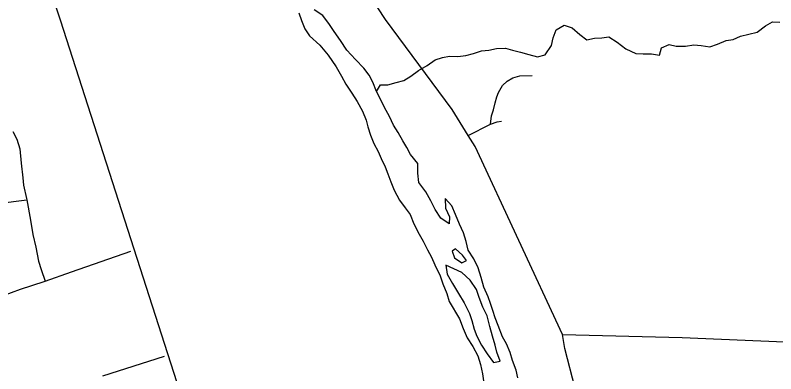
# Model space of a CAD drawing. Extents: x 114843 to 284848, y 317643 to 566895.
# Drawn here: x 170319 to 175945, y 448649 to 451306 of the extents above; entities that cross this region are included whole.
import ezdxf

# ---------------------------------------------------------------- set-up
doc = ezdxf.new("R2010")
doc.units = 0
for name, color, linetype in [('GM_X_City_Street', 7, 'Continuous'), ('GM_X_Major_River', 7, 'Continuous'), ('GM_X_Minor_River', 7, 'Continuous'), ('GM_X_State_Route', 7, 'Continuous')]:
    doc.layers.add(name, color=color, linetype=linetype)

msp = doc.modelspace()

# ---------------------------------------------------------------- linework, layer by layer
at = {"layer": 'GM_X_City_Street'}
msp.add_line((169874.9, 449873.1), (170405.9, 449938.7), dxfattribs=at)
for points in [[(173835.7, 450499.2), (173842.5, 450561.4), (173856.8, 450605.6), (173869.3, 450657.1), (173880.8, 450700.2), (173893.7, 450734.4), (173924.6, 450784.6), (173957.7, 450816.8), (174001.3, 450842.1), (174052.6, 450856.3), (174143.5, 450859.8)], [(173671, 450416.1), (173835.7, 450499.2), (173885.6, 450516.9), (173915.9, 450521.4)], [(170300.6, 450443.9), (170331.6, 450387.3), (170352.4, 450316.8), (170364.6, 450210.4), (170376.7, 450102), (170381.7, 450045.8), (170404, 449949.2), (170405.9, 449938.7), (170433.2, 449788.4), (170449.4, 449682), (170471.8, 449587.4), (170491.9, 449482.8), (170510.9, 449422.4), (170541.2, 449336.3)], [(170224.5, 449227), (170357.5, 449276.5), (170532.7, 449333.3), (170541.2, 449336.3), (170736.2, 449403.6), (171175.1, 449557.5)], [(174368.2, 448940.2), (175251.7, 448918.7), (176125.3, 448881.2), (176435.8, 448865.6), (177383, 448828.7), (178546.7, 448776.9), (179144.1, 448744.1), (180858.2, 448654.2), (180893.6, 448652.8)], [(170967.3, 448633.4), (171422.5, 448779.8)]]:
    msp.add_lwpolyline(points, dxfattribs=at)
at = {"layer": 'GM_X_Major_River'}
for points in [[(172416.9, 451322.9), (172436.8, 451266.7), (172462.7, 451204.5), (172496.6, 451154.3), (172572.5, 451084.1), (172634.4, 451009.8), (172692.3, 450923.5), (172732.2, 450855.2), (172766.1, 450795), (172809.9, 450728.8), (172847.8, 450666.6), (172887.7, 450596.3), (172915.6, 450528.1), (172927.5, 450477.9), (172947.4, 450417.8), (172973.3, 450355.6), (173003.2, 450295.3), (173027.1, 450245.2), (173055, 450183), (173076.9, 450130.8), (173096.8, 450072.6), (173122.7, 450010.4), (173162.6, 449936.2), (173204.5, 449880), (173240.4, 449829.8), (173268.3, 449761.6), (173308.1, 449683.3), (173336, 449631.1), (173367.9, 449568.9), (173397.8, 449512.7), (173423.7, 449456.5), (173463.6, 449374.3), (173481.5, 449316.1), (173511.4, 449243.8), (173529.3, 449185.7), (173605, 449057.2), (173632.9, 448985), (173662.8, 448914.7), (173704.7, 448850.5), (173740.6, 448782.3), (173760.5, 448718.1), (173776.3, 448649.9), (173784.2, 448597.7)], [(174038.4, 448619.4), (174024.5, 448675.6), (173996.7, 448747.9), (173980.8, 448808), (173952.9, 448872.2), (173925, 448922.4), (173891.1, 449006.7), (173869.2, 449064.9), (173851.3, 449119.1), (173835.4, 449169.2), (173817.5, 449219.4), (173785.6, 449291.6), (173765.8, 449361.8), (173743.9, 449434), (173712, 449502.3), (173670.1, 449564.5), (173654.2, 449628.7), (173636.4, 449692.9), (173606.5, 449759.1), (173576.6, 449829.3), (173548.7, 449893.5), (173498.8, 449947.8), (173502.7, 449877.6), (173532.5, 449811.3), (173530.4, 449759.2), (173466.5, 449801.4), (173424.6, 449865.6), (173392.7, 449931.9), (173356.8, 449998.1), (173304.9, 450066.3), (173297.1, 450136.5), (173297.2, 450206.7), (173243.3, 450275), (173215.4, 450325.2), (173185.5, 450375.3), (173151.6, 450437.6), (173117.7, 450491.7), (173087.8, 450555.9), (173049.9, 450622.2), (173020, 450688.4), (172992.1, 450740.6), (172964.2, 450810.8), (172938.3, 450863), (172898.4, 450913.2), (172836.5, 450977.4), (172772.6, 451047.7), (172726.7, 451118), (172678.8, 451186.2), (172644.9, 451238.4), (172595, 451304.6), (172531, 451344.8)], [(173658, 449488.3), (173628, 449528.5), (173576.1, 449574.6), (173552, 449558.6)], [(173552, 449558.6), (173567.9, 449508.5), (173621.9, 449470.3), (173658, 449488.3)], [(173505.8, 449454.4), (173515.7, 449388.2), (173553.5, 449318), (173599.4, 449243.7), (173639.3, 449175.5), (173679.2, 449095.2), (173697.1, 449045), (173715, 448978.9), (173732.9, 448928.7), (173768.7, 448862.5), (173810.6, 448798.2), (173856.5, 448732), (173906.6, 448744), (173882.7, 448810.2), (173870.8, 448862.3), (173850.9, 448928.5), (173831.1, 448998.8)], [(173831.1, 448998.8), (173823.1, 449028.8), (173811.2, 449079), (173779.3, 449143.2), (173751.5, 449215.4), (173731.6, 449273.6), (173683.7, 449341.9), (173623.8, 449400.1), (173505.8, 449454.4)]]:
    msp.add_lwpolyline(points, dxfattribs=at)
at = {"layer": 'GM_X_Minor_River'}
msp.add_lwpolyline([(172992.1, 450740.6), (173021.4, 450791.3), (173075.3, 450791.4), (173137.3, 450807.5), (173195.2, 450823.5), (173245.1, 450855.6), (173303, 450895.7), (173366.9, 450933.8), (173424.7, 450976), (173480.6, 450992), (173530.6, 451002.1), (173594.5, 451000.1), (173652.5, 451008.2), (173710.4, 451022.2), (173768.3, 451042.3), (173822.3, 451046.3), (173880.2, 451060.4), (173946.1, 451062.5), (173998.1, 451046.5), (174056.1, 451032.5), (174118, 451014.5), (174184, 450998.5), (174239.9, 451012.5), (174285.8, 451082.7), (174299.7, 451138.8), (174321.5, 451197), (174379.4, 451231.1), (174439.4, 451213.1), (174495.4, 451163), (174547.5, 451122.9), (174603.4, 451135), (174659.3, 451139), (174711.3, 451145.1), (174771.3, 451107), (174837.3, 451057), (174909.3, 451023), (174963.2, 451021), (175025.2, 451019), (175085.2, 451011), (175099, 451065.1), (175157, 451089.2), (175208.9, 451077.2), (175276.9, 451077.3), (175338.8, 451087.3), (175392.7, 451081.4), (175456.7, 451071.4), (175514.6, 451091.5), (175578.5, 451119.5), (175630.5, 451125.6), (175684.4, 451149.7), (175746.3, 451165.8), (175808.2, 451179.8), (175868.1, 451227.9), (175922, 451256), (175975.9, 451254.1)], dxfattribs=at)
at = {"layer": 'GM_X_State_Route'}
for points in [[(170653.6, 451268.7), (170604.9, 451420.3), (170447.6, 451906.7)], [(174614.1, 447947.2), (174384.9, 448836.9), (174368.2, 448940.2), (173720.9, 450332.4), (173671, 450416.1), (173550.9, 450607.6), (173059.4, 451273.8), (172883.6, 451544.1), (172785.3, 451744.5)], [(172237.8, 446325.8), (172155.6, 446590.9), (171680.8, 448069.5), (171674.2, 448090.1), (170653.6, 451268.7)]]:
    msp.add_lwpolyline(points, dxfattribs=at)

doc.saveas('drawing.dxf')
